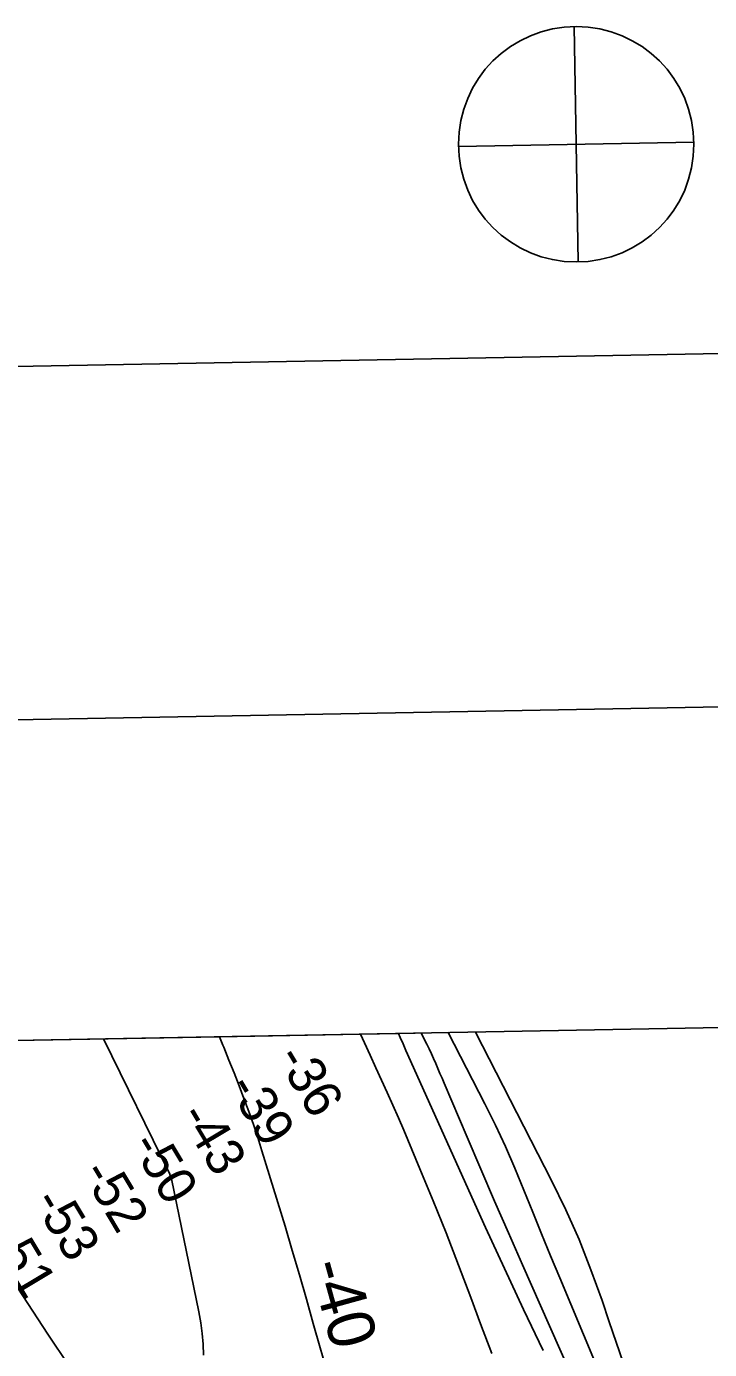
# Model space of a CAD drawing. Extents: x 3925854 to 3964121, y 224593 to 250589.
# Drawn here: x 3943788 to 3944997, y 247915 to 250256 of the extents above; entities that cross this region are included whole.
import ezdxf

# ---------------------------------------------------------------- set-up
doc = ezdxf.new("R2010")
doc.units = 0
for name, color, linetype in [('G-ANNO-NPLT', 7, 'Continuous'), ('V-ANNO-DIMS', 7, 'Continuous'), ('V-ANNO-SYMB', 7, 'Continuous'), ('V-GRID-FRAM', 7, 'Continuous'), ('V-RIVR-RANG', 7, 'Continuous'), ('V-TOPO-DPTH', 7, 'Continuous'), ('V-TOPO-MAJR', 7, 'Continuous'), ('V-TOPO-MINR', 7, 'Continuous'), ('V-TOPO-MINR-IDEN', 7, 'Continuous')]:
    doc.layers.add(name, color=color, linetype=linetype)

msp = doc.modelspace()

# ---------------------------------------------------------------- linework, layer by layer
at = {"layer": 'G-ANNO-NPLT'}
msp.add_lwpolyline([(3926876.838, 225176.36), (3963537.445, 225842.962), (3963098.093, 250005.635), (3926437.486, 249339.033)], close=True, dxfattribs=at)
at = {"layer": 'V-ANNO-DIMS'}
for p, q in [((3944757.185, 250255.571), (3944764.76, 249838.973)), ((3944552.673, 250043.485), (3944969.271, 250051.06))]:
    msp.add_line(p, q, dxfattribs=at)
msp.add_circle((3944760.972, 250047.272), 208.334, dxfattribs=at)
at = {"layer": 'V-ANNO-SYMB'}
msp.add_lwpolyline([(3929615.153, 225851.3), (3962692.886, 226452.755), (3962276.261, 249365.543), (3929198.528, 248764.088), (3929615.153, 225851.3)], dxfattribs=at)
at = {"layer": 'V-GRID-FRAM'}
msp.add_lwpolyline([(3929791.517, 248207.597), (3961703.892, 248787.859), (3962042.387, 230608.264), (3930114.146, 230027.713), (3929791.517, 248207.597)], dxfattribs=at)
at = {"layer": 'V-TOPO-DPTH'}
for p, q in [((3944446.375, 248474.066), (3944379.337, 248472.847)), ((3944534.706, 248475.672), (3944446.375, 248474.066))]:
    msp.add_line(p, q, dxfattribs=at)
for points in [[(3943014.481, 248448.03), (3944129.771, 248468.309)], [(3944611.578, 247907.49), (3944591.545, 247960.288), (3944574.41, 248006.888), (3944552.888, 248064.18), (3944530.835, 248121.263), (3944507.987, 248178.032), (3944484.61, 248234.593), (3944455.919, 248302.657), (3944446.366, 248324.974), (3944436.652, 248347.219), (3944426.693, 248369.356), (3944416.571, 248391.421), (3944406.375, 248413.454), (3944396.241, 248435.515), (3944386.202, 248457.619), (3944379.337, 248472.847), (3944129.771, 248468.309)], [(3944129.771, 248468.309), (3944135.925, 248453.031), (3944137.357, 248449.541), (3944146.525, 248426.931), (3944155.573, 248404.274), (3944164.443, 248381.546), (3944173.192, 248358.771), (3944181.625, 248335.883), (3944189.757, 248312.891), (3944197.437, 248289.745), (3944204.815, 248266.495), (3944245.768, 248132.919), (3944258.677, 248090.081), (3944271.31, 248047.163), (3944283.53, 248004.126), (3944295.474, 247961.009), (3944307.686, 247917.98), (3944320.531, 247875.149)], [(3944129.771, 248468.309), (3944135.925, 248453.031), (3944137.357, 248449.541), (3944146.525, 248426.931), (3944155.573, 248404.274), (3944164.443, 248381.546), (3944173.192, 248358.771), (3944181.625, 248335.883), (3944189.757, 248312.891), (3944197.437, 248289.745), (3944204.815, 248266.495), (3944245.768, 248132.919), (3944258.677, 248090.081), (3944271.31, 248047.163), (3944283.53, 248004.126), (3944295.474, 247961.009), (3944307.686, 247917.98), (3944320.531, 247875.149)], [(3944379.337, 248472.847), (3944386.202, 248457.619), (3944396.241, 248435.515), (3944406.375, 248413.454), (3944416.571, 248391.421), (3944426.693, 248369.356), (3944436.652, 248347.219), (3944446.366, 248324.974), (3944455.919, 248302.657), (3944484.61, 248234.593), (3944507.987, 248178.032), (3944530.835, 248121.263), (3944552.888, 248064.18), (3944574.41, 248006.888), (3944591.545, 247960.288), (3944611.578, 247907.49)], [(3944446.375, 248474.066), (3944449.392, 248467.134), (3944454.577, 248455.402), (3944459.807, 248443.689), (3944600.612, 248130.709), (3944633.897, 248057.917), (3944667.772, 247985.405), (3944702.531, 247913.312)], [(3944702.531, 247913.312), (3944667.772, 247985.405), (3944633.897, 248057.917), (3944600.612, 248130.709), (3944459.807, 248443.689), (3944454.577, 248455.402), (3944449.392, 248467.134), (3944446.375, 248474.066)], [(3944835.253, 247794.308), (3944731.837, 248041.838), (3944715.795, 248080.518), (3944699.887, 248119.253), (3944684.181, 248158.07), (3944668.61, 248196.943), (3944652.594, 248235.608), (3944635.853, 248273.945), (3944618.024, 248311.788), (3944599.47, 248349.302), (3944534.706, 248475.672)]]:
    msp.add_lwpolyline(points, dxfattribs=at)
at = {"layer": 'V-TOPO-MAJR'}
for points in [[(3944101.761, 247904.747), (3944100.943, 247924.021), (3944099.4, 247943.216), (3944096.767, 247962.291), (3944093.409, 247981.288), (3944044.782, 248217.015), (3944044.552, 248217.995), (3944043.292, 248221.703), (3944041.929, 248224.762), (3944041.868, 248224.888), (3944041.807, 248225.013), (3943924.606, 248464.579)], [(3943772.753, 248023.431), (3943826.039, 247941.698), (3943863.082, 247886.499)]]:
    msp.add_lwpolyline(points, dxfattribs=at)
at = {"layer": 'V-TOPO-MINR'}
for points in [[(3944320.531, 247875.149), (3944307.686, 247917.98), (3944295.474, 247961.009), (3944283.53, 248004.126), (3944271.31, 248047.163), (3944258.677, 248090.081), (3944245.768, 248132.919), (3944204.815, 248266.495), (3944197.437, 248289.745), (3944189.757, 248312.891), (3944181.625, 248335.883), (3944173.192, 248358.771), (3944164.443, 248381.546), (3944155.573, 248404.274), (3944146.525, 248426.931), (3944137.357, 248449.541), (3944135.925, 248453.031), (3944129.771, 248468.309)], [(3944611.578, 247907.49), (3944591.545, 247960.288), (3944574.41, 248006.888), (3944552.888, 248064.18), (3944530.835, 248121.263), (3944507.987, 248178.032), (3944484.61, 248234.593), (3944455.919, 248302.657), (3944446.366, 248324.974), (3944436.652, 248347.219), (3944426.693, 248369.356), (3944416.571, 248391.421), (3944406.375, 248413.454), (3944396.241, 248435.515), (3944386.202, 248457.619), (3944379.337, 248472.847)], [(3944702.531, 247913.312), (3944667.772, 247985.405), (3944633.897, 248057.917), (3944600.612, 248130.709), (3944459.807, 248443.689), (3944454.577, 248455.402), (3944449.392, 248467.134), (3944446.375, 248474.066)], [(3944764.169, 247843.359), (3944665.87, 248064.94), (3944641.09, 248121.15), (3944616.484, 248177.436), (3944592.139, 248233.835), (3944567.968, 248290.31), (3944527.305, 248385.932), (3944523.603, 248394.655), (3944519.91, 248403.383), (3944516.231, 248412.115), (3944512.56, 248420.852), (3944508.797, 248429.545), (3944504.903, 248438.177), (3944500.811, 248446.718), (3944496.588, 248455.197), (3944486.543, 248474.796)], [(3944835.253, 247794.308), (3944731.837, 248041.838), (3944715.795, 248080.518), (3944699.887, 248119.253), (3944684.181, 248158.07), (3944668.61, 248196.943), (3944652.594, 248235.608), (3944635.853, 248273.945), (3944618.024, 248311.788), (3944599.47, 248349.302), (3944534.706, 248475.672)], [(3944844.249, 247892.146), (3944831.524, 247927.946), (3944819.203, 247963.894), (3944806.672, 248001.491), (3944787.172, 248055.837), (3944766.055, 248109.504), (3944742.516, 248162.153), (3944717.361, 248214.124), (3944582.871, 248476.548)]]:
    msp.add_lwpolyline(points, dxfattribs=at)

# ---------------------------------------------------------------- texts
at = {"layer": 'V-RIVR-RANG'}
for s, p in [('-36', (3944228.656, 248431.199)), ('-39', (3944142.848, 248379.848)), ('-43', (3944057.04, 248328.498)), ('-50', (3943971.232, 248277.146)), ('-52', (3943884.34, 248227.607)), ('-53', (3943798.127, 248176.935)), ('-51', (3943720.985, 248111.097))]:
    msp.add_text(s, height=67, rotation=300.888389, dxfattribs=at).set_placement(p)
at = {"layer": 'V-TOPO-MINR-IDEN'}
msp.add_text('-40', height=83, rotation=285.48373, dxfattribs=at).set_placement((3944288.306, 248064.61))

doc.saveas('drawing.dxf')
